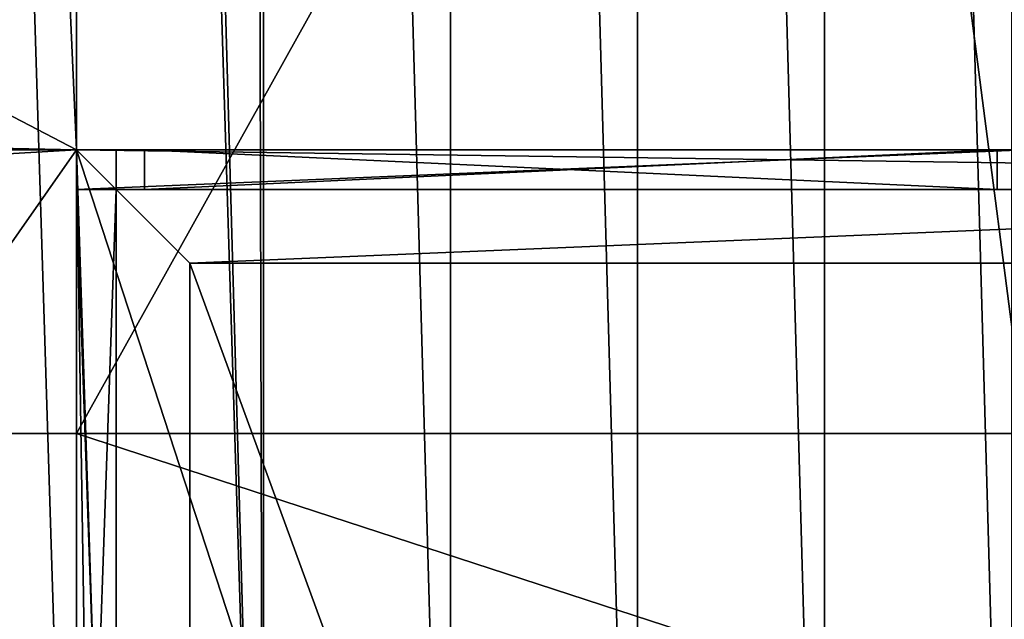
# Model space of a CAD drawing. Extents: x 22936 to 50368, y -4877 to 31080.
# Tile 409 of 601: x 46191 to 46365, y 4161 to 4267. Entities that reach past the tile are written whole.
import ezdxf

# ---------------------------------------------------------------- set-up
doc = ezdxf.new("R2010")
doc.units = 0
for name, color, linetype in [('01_GROS_OEUVRE', 251, 'CONTINUOUS'), ('03_COUVERTURE_BARDAGE', 44, 'CONTINUOUS'), ('04_MENUISERIES_EXT_', 40, 'CONTINUOUS'), ('05_VITRAGES', 40, 'CONTINUOUS'), ('08_AMENAGEMENTS_EXTERIEURS', 253, 'CONTINUOUS')]:
    doc.layers.add(name, color=color, linetype=linetype)

# ---------------------------------------------------------------- blocks, each defined once
blk = doc.blocks.new('GROUPER_11')
at = {"layer": '01_GROS_OEUVRE'}
for p, q in [((2568, 2624.22, -50), (2068, 2624.22, -50)), ((2068, 2624.22, -50), (2068, 1093, -50)), ((2568, 2624.22, 60), (2068, 2624.22, 60)), ((2068, 2624.22, 60), (2068, 1328, 60)), ((2068, 2624.22, -50), (2068, 2624.22, 60)), ((2088, 2604.22, 60), (2088, 1348, 60)), ((2548, 2604.22, 60), (2088, 2604.22, 60)), ((2088, 2604.22, 30), (2088, 1348, 30)), ((2548, 2604.22, 30), (2088, 2604.22, 30)), ((2088, 2604.22, 60), (2088, 2604.22, 30))]:
    blk.add_line(p, q, dxfattribs=at)
mesh = blk.add_polyface(dxfattribs=at)
corners = [(2068, 2624.22, -50), (2568, 1093, -50), (2068, 1093, -50), (2568, 2624.22, -50)]
mesh.append_faces([[corners[k] for k in face] for face in [(0, 1, 2), (1, 0, 3)]], dxfattribs={"vtx0": -1})
mesh = blk.add_polyface(dxfattribs=at)
corners = [(2068, 1328, 60), (2088, 1348, 60), (2068, 2624.22, 60), (2568, 1328, 60), (2548, 1348, 60), (2568, 2624.22, 60), (2088, 2604.22, 60), (2548, 2604.22, 60)]
mesh.append_faces([[corners[k] for k in face] for face in [(0, 1, 2), (1, 3, 4), (2, 6, 5), (6, 2, 1)]], dxfattribs={"vtx0": -1, "vtx1": -1})
mesh.append_faces([[corners[k] for k in face] for face in [(1, 0, 3), (4, 3, 5), (5, 6, 7), (5, 7, 4)]], dxfattribs={"vtx0": -1, "vtx2": -1})
mesh = blk.add_polyface(dxfattribs=at)
corners = [(2068, 2624.22, 60), (2568, 2624.22, -50), (2068, 2624.22, -50), (2568, 2624.22, 60)]
mesh.append_faces([[corners[k] for k in face] for face in [(0, 1, 2), (1, 0, 3)]], dxfattribs={"vtx0": -1})
at = {"layer": '01_GROS_OEUVRE', "color": 9}
mesh = blk.add_polyface(dxfattribs=at)
corners = [(2068, 2624.22, 60), (2068, 1328), (2068, 1328, 60), (2068, 1093, -50), (2068, 1093), (2068, 2624.22, -50)]
mesh.append_faces([[corners[k] for k in face] for face in [(0, 1, 2), (1, 3, 4)]], dxfattribs={"vtx0": -1, "color": 9})
mesh.append_faces([[corners[k] for k in face] for face in [(3, 1, 5), (5, 1, 0)]], dxfattribs={"vtx0": -1, "vtx1": -1, "color": 9})
at = {"layer": '01_GROS_OEUVRE', "color": 253}
mesh = blk.add_polyface(dxfattribs=at)
corners = [(2548, 1348, 30), (2088, 2604.22, 30), (2088, 1348, 30), (2548, 2604.22, 30)]
mesh.append_faces([[corners[k] for k in face] for face in [(0, 1, 2), (1, 0, 3)]], dxfattribs={"vtx0": -1, "color": 253})
at = {"layer": '01_GROS_OEUVRE'}
mesh = blk.add_polyface(dxfattribs=at)
corners = [(2088, 2604.22, 30), (2088, 1348, 60), (2088, 1348, 30), (2088, 2604.22, 60)]
mesh.append_faces([[corners[k] for k in face] for face in [(0, 1, 2), (1, 0, 3)]], dxfattribs={"vtx0": -1})
mesh = blk.add_polyface(dxfattribs=at)
corners = [(2548, 2604.22, 60), (2088, 2604.22, 30), (2548, 2604.22, 30), (2088, 2604.22, 60)]
mesh.append_faces([[corners[k] for k in face] for face in [(0, 1, 2), (1, 0, 3)]], dxfattribs={"vtx0": -1})
blk = doc.blocks.new('GROUPER_15')
at = {"layer": '08_AMENAGEMENTS_EXTERIEURS'}
for p, q in [((3974.78, 2624.22), (4229.78, 2624.22)), ((4229.78, 2624.22), (4229.78, 1093))]:
    blk.add_line(p, q, dxfattribs=at)
mesh = blk.add_polyface(dxfattribs=at)
corners = [(3974.78, 2624.22), (4229.78, 1093), (3974.78, 1093), (4229.78, 2624.22)]
mesh.append_faces([[corners[k] for k in face] for face in [(0, 1, 2), (1, 0, 3)]], dxfattribs={"vtx0": -1})
blk = doc.blocks.new('GROUPER_54')
at = {"layer": '04_MENUISERIES_EXT_'}
for p, q in [((0, 1531.22, 240), (0, 1531.22)), ((0, 1317.22, 240), (0, 1531.22, 240)), ((0, 1531.22), (0, 1317.22)), ((0, 1531.22), (7, 1531.22)), ((7, 1531.22), (7, 1317.22)), ((7, 1317.22, 240), (7, 1531.22, 240)), ((7, 1531.22, 240), (7, 1531.22)), ((0, 1524.22, 233), (0, 1524.22, 7)), ((0, 1524.22, 7), (7, 1524.22, 7)), ((0, 1524.22, 233), (7, 1524.22, 233)), ((0, 1324.22, 233), (0, 1524.22, 233)), ((0, 1524.22, 7), (0, 1324.22, 7)), ((7, 1524.22, 233), (7, 1524.22, 7)), ((7, 1524.22, 7), (7, 1324.22, 7)), ((7, 1324.22, 233), (7, 1524.22, 233))]:
    blk.add_line(p, q, dxfattribs=at)
mesh = blk.add_polyface(dxfattribs=at)
corners = [(0, 1317.22, 240), (0, 1324.22, 233), (0, 1324.22, 7), (0, 1531.22, 240), (0, 1524.22, 233), (0, 1531.22), (0, 1317.22), (0, 1524.22, 7)]
mesh.append_faces([[corners[k] for k in face] for face in [(1, 3, 4), (6, 2, 5)]], dxfattribs={"vtx0": -1, "vtx1": -1})
mesh.append_faces([[corners[k] for k in face] for face in [(0, 1, 2), (1, 0, 3), (4, 3, 5), (2, 6, 0), (5, 2, 7), (5, 7, 4)]], dxfattribs={"vtx0": -1, "vtx2": -1})
mesh = blk.add_polyface(dxfattribs=at)
corners = [(7, 1531.22), (7, 1317.22), (0, 1531.22), (0, 1316.22), (0, 1317.22), (7, 1316.22)]
mesh.append_faces([[corners[k] for k in face] for face in [(2, 3, 4)]], dxfattribs={"vtx0": -1})
mesh.append_faces([[corners[k] for k in face] for face in [(3, 2, 5), (5, 2, 1)]], dxfattribs={"vtx0": -1, "vtx1": -1})
mesh.append_faces([[corners[k] for k in face] for face in [(0, 1, 2)]], dxfattribs={"vtx1": -1})
mesh = blk.add_polyface(dxfattribs=at)
corners = [(7, 1317.22), (7, 1324.22, 7), (7, 1317.22, 240), (7, 1531.22), (7, 1524.22, 7), (7, 1524.22, 233), (7, 1324.22, 233), (7, 1531.22, 240)]
mesh.append_faces([[corners[k] for k in face] for face in [(0, 1, 2), (1, 3, 4), (4, 3, 5), (2, 6, 7), (6, 2, 1), (7, 5, 3)]], dxfattribs={"vtx0": -1, "vtx1": -1})
mesh.append_faces([[corners[k] for k in face] for face in [(1, 0, 3), (7, 6, 5)]], dxfattribs={"vtx0": -1, "vtx2": -1})
mesh = blk.add_polyface(dxfattribs=at)
corners = [(7, 1524.22, 7), (0, 1524.22, 233), (0, 1524.22, 7), (7, 1524.22, 233)]
mesh.append_faces([[corners[k] for k in face] for face in [(0, 1, 2), (1, 0, 3)]], dxfattribs={"vtx0": -1})
mesh = blk.add_polyface(dxfattribs=at)
corners = [(7, 1324.22, 7), (0, 1524.22, 7), (0, 1324.22, 7), (7, 1524.22, 7)]
mesh.append_faces([[corners[k] for k in face] for face in [(0, 1, 2), (1, 0, 3)]], dxfattribs={"vtx0": -1})
mesh = blk.add_polyface(dxfattribs=at)
corners = [(7, 1524.22, 233), (0, 1324.22, 233), (0, 1524.22, 233), (7, 1324.22, 233)]
mesh.append_faces([[corners[k] for k in face] for face in [(0, 1, 2), (1, 0, 3)]], dxfattribs={"vtx0": -1})
blk = doc.blocks.new('GROUPER_57')
at = {"layer": '05_VITRAGES', "color": 8}
for p, q in [((0, 1312.22, 226), (0, 1512.22, 226)), ((0, 1512.22), (0, 1312.22)), ((0, 1512.22, 226), (0, 1512.22)), ((0, 1512.22, 226), (7, 1512.22, 226)), ((0, 1512.22), (7, 1512.22)), ((7, 1512.22), (7, 1312.22)), ((7, 1312.22, 226), (7, 1512.22, 226)), ((7, 1512.22, 226), (7, 1512.22))]:
    blk.add_line(p, q, dxfattribs=at)
mesh = blk.add_polyface(dxfattribs=at)
corners = [(0, 1312.22, 226), (0, 1512.22), (0, 1312.22), (0, 1512.22, 226)]
mesh.append_faces([[corners[k] for k in face] for face in [(0, 1, 2), (1, 0, 3)]], dxfattribs={"vtx0": -1, "color": 8})
mesh = blk.add_polyface(dxfattribs=at)
corners = [(7, 1512.22), (0, 1312.22), (0, 1512.22), (7, 1312.22)]
mesh.append_faces([[corners[k] for k in face] for face in [(0, 1, 2), (1, 0, 3)]], dxfattribs={"vtx0": -1, "color": 8})
mesh = blk.add_polyface(dxfattribs=at)
corners = [(0, 1512.22, 226), (7, 1512.22), (0, 1512.22), (7, 1512.22, 226)]
mesh.append_faces([[corners[k] for k in face] for face in [(0, 1, 2), (1, 0, 3)]], dxfattribs={"vtx0": -1, "color": 8})
mesh = blk.add_polyface(dxfattribs=at)
corners = [(7, 1312.22, 226), (0, 1512.22, 226), (0, 1312.22, 226), (7, 1512.22, 226)]
mesh.append_faces([[corners[k] for k in face] for face in [(0, 1, 2), (1, 0, 3)]], dxfattribs={"vtx0": -1, "color": 8})
mesh = blk.add_polyface(dxfattribs=at)
corners = [(7, 1512.22), (7, 1312.22, 226), (7, 1312.22), (7, 1512.22, 226)]
mesh.append_faces([[corners[k] for k in face] for face in [(0, 1, 2), (1, 0, 3)]], dxfattribs={"vtx0": -1, "color": 8})
blk = doc.blocks.new('GROUPER_46')
at = {"layer": '04_MENUISERIES_EXT_'}
for p, q in [((0, 7, 538.77), (500, 7, 538.77)), ((0, 7), (0, 7, 538.77)), ((0, 7), (0, 0)), ((167.5, 7), (0, 7)), ((0, 7, 538.77), (0, 0, 538.77)), ((162.5, 7, 365), (12, 7, 365)), ((12, 7, 375), (162.5, 7, 375)), ((12, 0, 375), (12, 7, 375)), ((12, 7, 526.77), (12, 7, 375)), ((12, 0, 526.77), (12, 7, 526.77)), ((162.5, 7, 526.77), (12, 7, 526.77)), ((12, 0, 235), (12, 7, 235)), ((12, 7, 235), (162.5, 7, 235)), ((12, 7, 365), (12, 7, 235)), ((12, 0, 365), (12, 7, 365)), ((12, 0, 12), (12, 7, 12)), ((12, 7, 225), (12, 7, 12)), ((12, 0, 225), (12, 7, 225)), ((12, 7, 12), (162.5, 7, 12)), ((162.5, 7, 225), (12, 7, 225)), ((162.5, 0, 375), (162.5, 7, 375)), ((162.5, 0, 365), (162.5, 7, 365)), ((162.5, 0, 526.77), (162.5, 7, 526.77)), ((162.5, 7, 375), (162.5, 7, 526.77)), ((162.5, 7, 235), (162.5, 7, 365)), ((162.5, 0, 235), (162.5, 7, 235)), ((162.5, 0, 12), (162.5, 7, 12)), ((162.5, 0, 225), (162.5, 7, 225)), ((162.5, 7, 12), (162.5, 7, 225)), ((0, 0, 538.77), (500, 0, 538.77)), ((0, 0), (0, 0, 538.77)), ((167.5, 0), (0, 0)), ((7, 0, 7), (167.5, 0, 7)), ((7, 0, 230), (7, 0, 7)), ((7, 0, 370), (7, 0, 230)), ((7, 0, 531.77), (7, 0, 370)), ((167.5, 0, 531.77), (7, 0, 531.77)), ((7, 0, 230), (167.5, 0, 230)), ((7, 0, 370), (167.5, 0, 370)), ((12, 0, 375), (162.5, 0, 375)), ((12, 0, 526.77), (12, 0, 375)), ((162.5, 0, 225), (12, 0, 225)), ((12, 0, 12), (162.5, 0, 12)), ((12, 0, 225), (12, 0, 12)), ((162.5, 0, 365), (12, 0, 365)), ((12, 0, 235), (162.5, 0, 235)), ((12, 0, 365), (12, 0, 235)), ((162.5, 0, 526.77), (12, 0, 526.77)), ((162.5, 0, 12), (162.5, 0, 225)), ((162.5, 0, 375), (162.5, 0, 526.77)), ((162.5, 0, 235), (162.5, 0, 365))]:
    blk.add_line(p, q, dxfattribs=at)
mesh = blk.add_polyface(dxfattribs=at)
corners = [(258.61, 7, 12), (248.61, 7, 12), (258.61, 7, 225), (12, 7, 12), (172.5, 7, 12), (248.61, 7, 225), (488, 7, 225), (162.5, 7, 12), (172.5, 7, 225), (162.5, 7, 225), (0, 7), (167.5, 7), (0, 7, 538.77), (253.61, 7), (500, 7), (12, 7, 225), (12, 7, 235), (12, 7, 365), (12, 7, 375), (172.5, 7, 365), (248.61, 7, 365), (488, 7, 365), (162.5, 7, 375), (12, 7, 526.77), (162.5, 7, 526.77), (172.5, 7, 526.77), (248.61, 7, 526.77), (258.61, 7, 526.77), (488, 7, 526.77), (488, 7, 12), (500, 7, 538.77), (488, 7, 235), (162.5, 7, 235), (258.61, 7, 235), (488, 7, 375), (258.61, 7, 375), (172.5, 7, 375), (248.61, 7, 375), (248.61, 7, 235), (258.61, 7, 365), (172.5, 7, 235), (162.5, 7, 365)]
mesh.append_faces([[corners[k] for k in face] for face in [(0, 1, 2), (1, 3, 4), (2, 5, 6), (7, 4, 3), (4, 7, 8), (8, 9, 5), (10, 3, 11), (11, 3, 13), (13, 3, 14), (3, 12, 15), (15, 16, 9), (16, 12, 17), (19, 18, 20), (18, 12, 23), (23, 12, 24), (25, 12, 26), (27, 12, 28), (14, 29, 30), (29, 14, 0), (31, 32, 33), (34, 21, 35), (30, 28, 12), (26, 35, 37), (35, 26, 27), (24, 36, 22), (36, 24, 25), (33, 38, 39), (38, 33, 40), (39, 20, 21), (40, 41, 19)]], dxfattribs={"vtx0": -1, "vtx1": -1})
mesh.append_faces([[corners[k] for k in face] for face in [(1, 0, 3), (14, 3, 0), (15, 12, 16), (17, 12, 18), (17, 18, 19), (20, 18, 21), (24, 12, 25), (26, 12, 27), (30, 6, 31), (31, 6, 5), (31, 5, 9), (31, 9, 16), (30, 21, 34), (35, 21, 22), (35, 22, 36), (32, 40, 33)]], dxfattribs={"vtx0": -1, "vtx1": -1, "vtx2": -1})
mesh.append_faces([[corners[k] for k in face] for face in [(2, 1, 5), (8, 7, 9), (3, 10, 12), (21, 18, 22), (30, 29, 6), (31, 16, 32), (30, 31, 21), (35, 36, 37), (30, 34, 28), (39, 38, 20), (40, 32, 41), (19, 41, 17)]], dxfattribs={"vtx0": -1, "vtx2": -1})
mesh = blk.add_polyface(dxfattribs=at)
corners = [(167.5, 7), (0, 0), (0, 7), (167.5, 0)]
mesh.append_faces([[corners[k] for k in face] for face in [(0, 1, 2), (1, 0, 3)]], dxfattribs={"vtx0": -1})
mesh = blk.add_polyface(dxfattribs=at)
corners = [(0, 7, 538.77), (0, 0), (0, 0, 538.77), (0, 7)]
mesh.append_faces([[corners[k] for k in face] for face in [(0, 1, 2), (1, 0, 3)]], dxfattribs={"vtx0": -1})
mesh = blk.add_polyface(dxfattribs=at)
corners = [(500, 0, 538.77), (0, 7, 538.77), (0, 0, 538.77), (500, 7, 538.77)]
mesh.append_faces([[corners[k] for k in face] for face in [(0, 1, 2), (1, 0, 3)]], dxfattribs={"vtx0": -1})
mesh = blk.add_polyface(dxfattribs=at)
corners = [(162.5, 0, 375), (12, 7, 375), (12, 0, 375), (162.5, 7, 375)]
mesh.append_faces([[corners[k] for k in face] for face in [(0, 1, 2), (1, 0, 3)]], dxfattribs={"vtx0": -1})
mesh = blk.add_polyface(dxfattribs=at)
corners = [(12, 0, 375), (12, 7, 526.77), (12, 0, 526.77), (12, 7, 375)]
mesh.append_faces([[corners[k] for k in face] for face in [(0, 1, 2), (1, 0, 3)]], dxfattribs={"vtx0": -1})
mesh = blk.add_polyface(dxfattribs=at)
corners = [(162.5, 7, 526.77), (12, 0, 526.77), (12, 7, 526.77), (162.5, 0, 526.77)]
mesh.append_faces([[corners[k] for k in face] for face in [(0, 1, 2), (1, 0, 3)]], dxfattribs={"vtx0": -1})
mesh = blk.add_polyface(dxfattribs=at)
corners = [(162.5, 7, 365), (12, 0, 365), (12, 7, 365), (162.5, 0, 365)]
mesh.append_faces([[corners[k] for k in face] for face in [(0, 1, 2), (1, 0, 3)]], dxfattribs={"vtx0": -1})
mesh = blk.add_polyface(dxfattribs=at)
corners = [(12, 7, 235), (12, 0, 365), (12, 0, 235), (12, 7, 365)]
mesh.append_faces([[corners[k] for k in face] for face in [(0, 1, 2), (1, 0, 3)]], dxfattribs={"vtx0": -1})
mesh = blk.add_polyface(dxfattribs=at)
corners = [(162.5, 0, 235), (12, 7, 235), (12, 0, 235), (162.5, 7, 235)]
mesh.append_faces([[corners[k] for k in face] for face in [(0, 1, 2), (1, 0, 3)]], dxfattribs={"vtx0": -1})
mesh = blk.add_polyface(dxfattribs=at)
corners = [(12, 0, 12), (12, 7, 225), (12, 0, 225), (12, 7, 12)]
mesh.append_faces([[corners[k] for k in face] for face in [(0, 1, 2), (1, 0, 3)]], dxfattribs={"vtx0": -1})
mesh = blk.add_polyface(dxfattribs=at)
corners = [(162.5, 0, 12), (12, 7, 12), (12, 0, 12), (162.5, 7, 12)]
mesh.append_faces([[corners[k] for k in face] for face in [(0, 1, 2), (1, 0, 3)]], dxfattribs={"vtx0": -1})
mesh = blk.add_polyface(dxfattribs=at)
corners = [(162.5, 7, 225), (12, 0, 225), (12, 7, 225), (162.5, 0, 225)]
mesh.append_faces([[corners[k] for k in face] for face in [(0, 1, 2), (1, 0, 3)]], dxfattribs={"vtx0": -1})
mesh = blk.add_polyface(dxfattribs=at)
corners = [(162.5, 7, 526.77), (162.5, 0, 375), (162.5, 0, 526.77), (162.5, 7, 375)]
mesh.append_faces([[corners[k] for k in face] for face in [(0, 1, 2), (1, 0, 3)]], dxfattribs={"vtx0": -1})
mesh = blk.add_polyface(dxfattribs=at)
corners = [(162.5, 7, 365), (162.5, 0, 235), (162.5, 0, 365), (162.5, 7, 235)]
mesh.append_faces([[corners[k] for k in face] for face in [(0, 1, 2), (1, 0, 3)]], dxfattribs={"vtx0": -1})
mesh = blk.add_polyface(dxfattribs=at)
corners = [(162.5, 7, 225), (162.5, 0, 12), (162.5, 0, 225), (162.5, 7, 12)]
mesh.append_faces([[corners[k] for k in face] for face in [(0, 1, 2), (1, 0, 3)]], dxfattribs={"vtx0": -1})
mesh = blk.add_polyface(dxfattribs=at)
corners = [(500, 0), (493, 0, 7), (253.61, 0), (500, 0, 538.77), (167.5, 0), (7, 0, 7), (493, 0, 230), (493, 0, 370), (493, 0, 531.77), (253.61, 0, 531.77), (167.5, 0, 531.77), (7, 0, 531.77), (0, 0), (0, 0, 538.77), (7, 0, 230), (7, 0, 370), (167.5, 0, 7), (253.61, 0, 7)]
mesh.append_faces([[corners[k] for k in face] for face in [(16, 1, 17)]], dxfattribs={"vtx0": -1})
mesh.append_faces([[corners[k] for k in face] for face in [(0, 1, 2), (2, 1, 4), (1, 3, 6), (6, 3, 7), (7, 3, 8), (8, 3, 9), (9, 3, 10), (10, 3, 11), (12, 5, 13), (13, 11, 3)]], dxfattribs={"vtx0": -1, "vtx1": -1})
mesh.append_faces([[corners[k] for k in face] for face in [(4, 1, 5)]], dxfattribs={"vtx0": -1, "vtx1": -1, "vtx2": -1})
mesh.append_faces([[corners[k] for k in face] for face in [(1, 0, 3), (5, 12, 4), (13, 5, 14), (13, 14, 15), (13, 15, 11), (1, 16, 5)]], dxfattribs={"vtx0": -1, "vtx2": -1})
mesh = blk.add_polyface(dxfattribs=at)
corners = [(167.5, 0, 7), (162.5, 0, 12), (12, 0, 12), (167.5, 0, 230), (162.5, 0, 225), (12, 0, 225), (7, 0, 7), (7, 0, 230)]
mesh.append_faces([[corners[k] for k in face] for face in [(1, 3, 4), (4, 3, 5), (6, 2, 7), (7, 5, 3)]], dxfattribs={"vtx0": -1, "vtx1": -1})
mesh.append_faces([[corners[k] for k in face] for face in [(0, 1, 2), (1, 0, 3), (2, 6, 0), (7, 2, 5)]], dxfattribs={"vtx0": -1, "vtx2": -1})
mesh = blk.add_polyface(dxfattribs=at)
corners = [(167.5, 0, 230), (162.5, 0, 235), (7, 0, 230), (167.5, 0, 370), (162.5, 0, 365), (12, 0, 365), (12, 0, 235), (7, 0, 370)]
mesh.append_faces([[corners[k] for k in face] for face in [(0, 1, 2), (1, 3, 4), (4, 3, 5), (2, 6, 7), (6, 2, 1), (7, 5, 3)]], dxfattribs={"vtx0": -1, "vtx1": -1})
mesh.append_faces([[corners[k] for k in face] for face in [(1, 0, 3), (7, 6, 5)]], dxfattribs={"vtx0": -1, "vtx2": -1})
mesh = blk.add_polyface(dxfattribs=at)
corners = [(167.5, 0, 370), (162.5, 0, 375), (7, 0, 370), (167.5, 0, 531.77), (162.5, 0, 526.77), (12, 0, 526.77), (12, 0, 375), (7, 0, 531.77)]
mesh.append_faces([[corners[k] for k in face] for face in [(0, 1, 2), (1, 3, 4), (4, 3, 5), (2, 6, 7), (6, 2, 1), (7, 5, 3)]], dxfattribs={"vtx0": -1, "vtx1": -1})
mesh.append_faces([[corners[k] for k in face] for face in [(1, 0, 3), (7, 6, 5)]], dxfattribs={"vtx0": -1, "vtx2": -1})
blk = doc.blocks.new('GROUPER_99')
at = {"layer": '05_VITRAGES'}
for p, q in [((0, 0, 223), (0, 7, 223)), ((0, 0, 353), (0, 7, 353)), ((0, 7, 353), (150.5, 7, 353)), ((0, 0, 213), (0, 7, 213)), ((0, 7), (0, 7, 213)), ((0, 0), (0, 7)), ((0, 0, 363), (0, 7, 363)), ((150.5, 7, 363), (0, 7, 363)), ((0, 7, 213), (150.5, 7, 213)), ((0, 7, 223), (0, 7, 353)), ((150.5, 7, 223), (0, 7, 223)), ((150.5, 7), (0, 7)), ((0, 7, 514.77), (150.5, 7, 514.77)), ((0, 0, 514.77), (0, 7, 514.77)), ((0, 7, 363), (0, 7, 514.77)), ((150.5, 7, 213), (150.5, 7)), ((150.5, 0, 223), (150.5, 7, 223)), ((150.5, 0, 363), (150.5, 7, 363)), ((150.5, 0, 213), (150.5, 7, 213)), ((150.5, 0, 353), (150.5, 7, 353)), ((150.5, 7, 353), (150.5, 7, 223)), ((150.5, 0, 514.77), (150.5, 7, 514.77)), ((150.5, 0), (150.5, 7)), ((150.5, 7, 514.77), (150.5, 7, 363)), ((0, 0, 213), (150.5, 0, 213)), ((0, 0), (0, 0, 213)), ((150.5, 0), (0, 0)), ((0, 0, 363), (0, 0, 514.77)), ((0, 0, 353), (150.5, 0, 353)), ((0, 0, 223), (0, 0, 353)), ((150.5, 0, 363), (0, 0, 363)), ((0, 0, 514.77), (150.5, 0, 514.77)), ((150.5, 0, 223), (0, 0, 223)), ((150.5, 0, 213), (150.5, 0)), ((150.5, 0, 353), (150.5, 0, 223)), ((150.5, 0, 514.77), (150.5, 0, 363))]:
    blk.add_line(p, q, dxfattribs=at)
mesh = blk.add_polyface(dxfattribs=at)
corners = [(0, 7, 213), (0, 0), (0, 0, 213), (0, 7)]
mesh.append_faces([[corners[k] for k in face] for face in [(0, 1, 2), (1, 0, 3)]], dxfattribs={"vtx0": -1})
mesh = blk.add_polyface(dxfattribs=at)
corners = [(150.5, 7, 363), (0, 0, 363), (0, 7, 363), (150.5, 0, 363)]
mesh.append_faces([[corners[k] for k in face] for face in [(0, 1, 2), (1, 0, 3)]], dxfattribs={"vtx0": -1})
mesh = blk.add_polyface(dxfattribs=at)
corners = [(150.5, 0, 213), (0, 7, 213), (0, 0, 213), (150.5, 7, 213)]
mesh.append_faces([[corners[k] for k in face] for face in [(0, 1, 2), (1, 0, 3)]], dxfattribs={"vtx0": -1})
mesh = blk.add_polyface(dxfattribs=at)
corners = [(0, 7, 353), (150.5, 7, 223), (0, 7, 223), (150.5, 7, 353)]
mesh.append_faces([[corners[k] for k in face] for face in [(0, 1, 2), (1, 0, 3)]], dxfattribs={"vtx0": -1})
mesh = blk.add_polyface(dxfattribs=at)
corners = [(0, 7, 353), (0, 0, 223), (0, 0, 353), (0, 7, 223)]
mesh.append_faces([[corners[k] for k in face] for face in [(0, 1, 2), (1, 0, 3)]], dxfattribs={"vtx0": -1})
mesh = blk.add_polyface(dxfattribs=at)
corners = [(150.5, 7, 223), (0, 0, 223), (0, 7, 223), (150.5, 0, 223)]
mesh.append_faces([[corners[k] for k in face] for face in [(0, 1, 2), (1, 0, 3)]], dxfattribs={"vtx0": -1})
mesh = blk.add_polyface(dxfattribs=at)
corners = [(0, 7, 514.77), (150.5, 7, 363), (0, 7, 363), (150.5, 7, 514.77)]
mesh.append_faces([[corners[k] for k in face] for face in [(0, 1, 2), (1, 0, 3)]], dxfattribs={"vtx0": -1})
mesh = blk.add_polyface(dxfattribs=at)
corners = [(150.5, 0, 514.77), (0, 7, 514.77), (0, 0, 514.77), (150.5, 7, 514.77)]
mesh.append_faces([[corners[k] for k in face] for face in [(0, 1, 2), (1, 0, 3)]], dxfattribs={"vtx0": -1})
mesh = blk.add_polyface(dxfattribs=at)
corners = [(0, 7, 514.77), (0, 0, 363), (0, 0, 514.77), (0, 7, 363)]
mesh.append_faces([[corners[k] for k in face] for face in [(0, 1, 2), (1, 0, 3)]], dxfattribs={"vtx0": -1})
mesh = blk.add_polyface(dxfattribs=at)
corners = [(150.5, 7), (0, 0), (0, 7), (150.5, 0)]
mesh.append_faces([[corners[k] for k in face] for face in [(0, 1, 2), (1, 0, 3)]], dxfattribs={"vtx0": -1})
mesh = blk.add_polyface(dxfattribs=at)
corners = [(0, 7, 213), (150.5, 7), (0, 7), (150.5, 7, 213)]
mesh.append_faces([[corners[k] for k in face] for face in [(0, 1, 2), (1, 0, 3)]], dxfattribs={"vtx0": -1})
mesh = blk.add_polyface(dxfattribs=at)
corners = [(150.5, 0, 353), (0, 7, 353), (0, 0, 353), (150.5, 7, 353)]
mesh.append_faces([[corners[k] for k in face] for face in [(0, 1, 2), (1, 0, 3)]], dxfattribs={"vtx0": -1})
mesh = blk.add_polyface(dxfattribs=at)
corners = [(150.5, 7, 363), (150.5, 0, 514.77), (150.5, 0, 363), (150.5, 7, 514.77)]
mesh.append_faces([[corners[k] for k in face] for face in [(0, 1, 2), (1, 0, 3)]], dxfattribs={"vtx0": -1})
mesh = blk.add_polyface(dxfattribs=at)
corners = [(150.5, 7, 223), (150.5, 0, 353), (150.5, 0, 223), (150.5, 7, 353)]
mesh.append_faces([[corners[k] for k in face] for face in [(0, 1, 2), (1, 0, 3)]], dxfattribs={"vtx0": -1})
mesh = blk.add_polyface(dxfattribs=at)
corners = [(150.5, 7), (150.5, 0, 213), (150.5, 0), (150.5, 7, 213)]
mesh.append_faces([[corners[k] for k in face] for face in [(0, 1, 2), (1, 0, 3)]], dxfattribs={"vtx0": -1})
mesh = blk.add_polyface(dxfattribs=at)
corners = [(150.5, 0, 213), (0, 0), (150.5, 0), (0, 0, 213)]
mesh.append_faces([[corners[k] for k in face] for face in [(0, 1, 2), (1, 0, 3)]], dxfattribs={"vtx0": -1})
mesh = blk.add_polyface(dxfattribs=at)
corners = [(150.5, 0, 514.77), (0, 0, 363), (150.5, 0, 363), (0, 0, 514.77)]
mesh.append_faces([[corners[k] for k in face] for face in [(0, 1, 2), (1, 0, 3)]], dxfattribs={"vtx0": -1})
mesh = blk.add_polyface(dxfattribs=at)
corners = [(150.5, 0, 353), (0, 0, 223), (150.5, 0, 223), (0, 0, 353)]
mesh.append_faces([[corners[k] for k in face] for face in [(0, 1, 2), (1, 0, 3)]], dxfattribs={"vtx0": -1})
blk = doc.blocks.new('GROUPER_116')
at = {"layer": '08_AMENAGEMENTS_EXTERIEURS'}
blk.add_line((480.49, 3076.22), (480.49, 0), dxfattribs=at)
mesh = blk.add_polyface(dxfattribs=at)
corners = [(460.49, 3331.22), (460.49, 3326.22), (94.11, 3239.87), (980.49, 3870.79), (980.49, 3518.79), (480.49, 3870.79), (1209.96, 3523.79), (1000.49, 3518.79), (1000.49, 3523.79), (1000.49, 3336.93), (1165.99, 2980.93), (1307.17, 3133.93), (1000.49, 2980.93), (980.49, 3336.93), (1116.94, 808.8), (980.49, 670.69), (980.49, 838.54), (1082.03, 648.56), (480.49, 3326.22), (460.49, 3076.22), (480.49, 3076.22), (480.49, 0), (980.49, 0), (460.49, 3071.22), (0, 3071.22)]
mesh.append_faces([[corners[k] for k in face] for face in [(6, 7, 8), (10, 6, 11), (15, 14, 17), (2, 23, 24)]], dxfattribs={"vtx0": -1})
mesh.append_faces([[corners[k] for k in face] for face in [(7, 13, 4), (13, 7, 9), (14, 15, 16), (18, 19, 1), (19, 18, 20), (20, 5, 21), (21, 5, 22), (22, 5, 15), (23, 2, 19)]], dxfattribs={"vtx0": -1, "vtx1": -1})
mesh.append_faces([[corners[k] for k in face] for face in [(7, 6, 9), (9, 6, 10), (15, 5, 4), (15, 4, 13), (19, 2, 1)]], dxfattribs={"vtx0": -1, "vtx1": -1, "vtx2": -1})
mesh.append_faces([[corners[k] for k in face] for face in [(20, 18, 5), (15, 13, 16)]], dxfattribs={"vtx0": -1, "vtx2": -1})
mesh.append_faces([[corners[k] for k in face] for face in [(0, 1, 2), (3, 4, 5)]], dxfattribs={"vtx1": -1})
mesh.append_faces([[corners[k] for k in face] for face in [(10, 12, 9)]], dxfattribs={"vtx2": -1})
blk = doc.blocks.new('GROUPER_6')
at = {"layer": '01_GROS_OEUVRE'}
for p, q in [((3828.02, 283.81, 888.77), (3828.02, 1180.39, 888.77)), ((3828.02, 283.81, 939.74), (3828.02, 932.06, 969.78)), ((3828.02, 283.81, 939.74), (3828.02, 932.06, 1107.12)), ((3828.02, 283.81, 1019.49), (753.64, 283.81, 1019.49)), ((3828.02, 283.81, 968.53), (2967.91, 283.81, 968.53)), ((3828.02, 283.81, 1019.49), (3828.02, 283.81, 968.53)), ((3828.02, 283.81, 1019.49), (4328.02, 283.81, 1019.49)), ((3828.02, 283.81, 968.53), (4328.02, 283.81, 968.53)), ((3828.02, 283.81, 888.77), (4328.02, 283.81, 888.77))]:
    blk.add_line(p, q, dxfattribs=at)
at = {"layer": '01_GROS_OEUVRE', "color": 7}
for p, q in [((3828.02, 785.81), (3828.02, 333.81)), ((3828.02, 333.81, 290), (2622.93, 333.81, 290)), ((3828.02, 333.81), (2877.93, 333.81)), ((3828.02, 283.81, 290), (3828.02, 333.81, 290)), ((3828.02, 333.81), (3828.02, 333.81, 290)), ((3793.02, 283.81, 290), (3828.02, 283.81, 290)), ((3828.02, 283.81, 290), (3828.02, 283.81, 888.77))]:
    blk.add_line(p, q, dxfattribs=at)
at = {"layer": '03_COUVERTURE_BARDAGE'}
for p, q in [((3861.02, 1291.71, 1279.08), (3861.02, 120.7, 983.69)), ((3894.02, 1291.71, 1279.08), (3894.02, 120.7, 983.69)), ((3927.02, 1291.71, 1279.08), (3927.02, 120.7, 983.69)), ((3960.02, 1291.71, 1279.08), (3960.02, 120.7, 983.69)), ((3828.02, 1180.39, 1251), (3828.02, 120.7, 983.69))]:
    blk.add_line(p, q, dxfattribs=at)
at = {"layer": '01_GROS_OEUVRE'}
mesh = blk.add_polyface(dxfattribs=at)
corners = [(2199.54, 1580.39), (1222.93, 1560.39), (1222.93, 1580.39), (1286.13, 353.81), (1467.93, 353.81), (1467.93, 333.81), (1587.93, 353.81), (2284.7, 353.81), (2282.89, 2069.39), (2448.93, 2069.39), (2284.7, 333.81), (2340.52, 333.81), (2365.4, 447.96), (2432.74, 467.96), (2596.74, 467.96), (3234.93, 2069.39), (2596.74, 447.96), (2622.93, 447.96), (2622.93, 333.81), (2657.93, 353.81), (2657.93, 333.81), (2969.93, 930.81), (2877.93, 353.81), (3234.93, 1580.39), (3366.84, 930.81), (3828.02, 1580.39), (3808.02, 1040.81), (3828.02, 1035.81), (3808.02, 1035.81), (3828.02, 785.81), (3808.02, 780.81), (3808.02, 785.81), (3828.02, 333.81), (2877.93, 333.81), (2969.93, 780.81), (2432.74, 447.96), (1587.93, 333.81), (983.77, 1545.88), (880.44, 353.81), (777.17, 333.81), (1062.24, 353.81), (987.09, 1565.39), (989.65, 1580.39), (1113.93, 1580.39), (1062.24, 333.81), (1113.93, 1560.39), (1286.13, 333.81), (880.44, 333.81)]
mesh.append_faces([[corners[k] for k in face] for face in [(0, 1, 2), (18, 19, 20), (29, 30, 31), (22, 32, 33)]], dxfattribs={"vtx0": -1})
mesh.append_faces([[corners[k] for k in face] for face in [(3, 0, 4), (4, 0, 5), (6, 0, 7), (7, 9, 10), (10, 9, 11), (11, 9, 12), (13, 9, 14), (14, 15, 16), (16, 15, 17), (17, 15, 18), (19, 21, 22), (24, 25, 26), (34, 22, 21), (32, 30, 29), (37, 38, 39), (38, 37, 40), (40, 43, 44), (44, 45, 46), (46, 1, 3)]], dxfattribs={"vtx0": -1, "vtx1": -1})
mesh.append_faces([[corners[k] for k in face] for face in [(1, 0, 3), (5, 0, 6), (12, 9, 13), (18, 15, 19), (19, 15, 21), (32, 22, 34)]], dxfattribs={"vtx0": -1, "vtx1": -1, "vtx2": -1})
mesh.append_faces([[corners[k] for k in face] for face in [(7, 0, 8), (7, 8, 9), (14, 9, 15), (21, 15, 23), (23, 24, 21), (24, 23, 25), (26, 25, 27), (32, 34, 30), (40, 37, 41), (40, 41, 42), (40, 42, 43), (44, 43, 45), (46, 45, 1)]], dxfattribs={"vtx0": -1, "vtx2": -1})
mesh.append_faces([[corners[k] for k in face] for face in [(35, 12, 13), (36, 5, 6), (47, 39, 38)]], dxfattribs={"vtx1": -1})
mesh.append_faces([[corners[k] for k in face] for face in [(27, 28, 26)]], dxfattribs={"vtx2": -1})
at = {"layer": '01_GROS_OEUVRE', "color": 22}
mesh = blk.add_polyface(dxfattribs=at)
corners = [(3828.02, 785.81), (3828.02, 333.81, 290), (3828.02, 333.81), (3828.02, 1580.39, 888.77), (3828.02, 1180.39, 888.77), (3828.02, 1580.39, 290), (3828.02, 1580.39), (3828.02, 1035.81, 230), (3828.02, 1035.81), (3828.02, 283.81, 888.77), (3828.02, 283.81, 290), (3828.02, 845.53, 270.27)]
mesh.append_faces([[corners[k] for k in face] for face in [(0, 1, 2), (6, 7, 8), (1, 9, 10)]], dxfattribs={"vtx0": -1, "color": 22})
mesh.append_faces([[corners[k] for k in face] for face in [(9, 1, 4), (11, 1, 0)]], dxfattribs={"vtx0": -1, "vtx1": -1, "color": 22})
mesh.append_faces([[corners[k] for k in face] for face in [(7, 6, 4), (4, 1, 11)]], dxfattribs={"vtx0": -1, "vtx1": -1, "vtx2": -1, "color": 22})
mesh.append_faces([[corners[k] for k in face] for face in [(4, 6, 5), (4, 11, 7)]], dxfattribs={"vtx0": -1, "vtx2": -1, "color": 22})
mesh.append_faces([[corners[k] for k in face] for face in [(3, 4, 5)]], dxfattribs={"vtx1": -1, "color": 22})
at = {"layer": '01_GROS_OEUVRE'}
mesh = blk.add_polyface(dxfattribs=at)
corners = [(3828.02, 1180.39, 1251), (3861.02, 120.7, 983.69), (3828.02, 120.7, 983.69), (3828.02, 1291.71, 1279.08), (3858.02, 1291.71, 1279.08), (3861.02, 1291.71, 1279.08)]
mesh.append_faces([[corners[k] for k in face] for face in [(0, 1, 2), (1, 4, 5)]], dxfattribs={"vtx0": -1})
mesh.append_faces([[corners[k] for k in face] for face in [(1, 0, 3), (1, 3, 4)]], dxfattribs={"vtx0": -1, "vtx2": -1})
mesh = blk.add_polyface(dxfattribs=at)
corners = [(3861.02, 1291.71, 1279.08), (3894.02, 120.7, 983.69), (3861.02, 120.7, 983.69), (3894.02, 1291.71, 1279.08)]
mesh.append_faces([[corners[k] for k in face] for face in [(0, 1, 2), (1, 0, 3)]], dxfattribs={"vtx0": -1})
mesh = blk.add_polyface(dxfattribs=at)
corners = [(3894.02, 1291.71, 1279.08), (3927.02, 120.7, 983.69), (3894.02, 120.7, 983.69), (3927.02, 1291.71, 1279.08)]
mesh.append_faces([[corners[k] for k in face] for face in [(0, 1, 2), (1, 0, 3)]], dxfattribs={"vtx0": -1})
mesh = blk.add_polyface(dxfattribs=at)
corners = [(3927.02, 1291.71, 1279.08), (3960.02, 120.7, 983.69), (3927.02, 120.7, 983.69), (3960.02, 1291.71, 1279.08)]
mesh.append_faces([[corners[k] for k in face] for face in [(0, 1, 2), (1, 0, 3)]], dxfattribs={"vtx0": -1})
mesh = blk.add_polyface(dxfattribs=at)
corners = [(3960.02, 1291.71, 1279.08), (3993.02, 120.7, 983.69), (3960.02, 120.7, 983.69), (3993.02, 1291.71, 1279.08)]
mesh.append_faces([[corners[k] for k in face] for face in [(0, 1, 2), (1, 0, 3)]], dxfattribs={"vtx0": -1})
mesh = blk.add_polyface(dxfattribs=at)
corners = [(4328.02, 120.7, 926.42), (753.64, 283.81, 968.53), (725.84, 120.7, 926.42), (768.64, 283.81, 968.53), (2967.91, 283.81, 968.53), (3828.02, 283.81, 968.53), (4328.02, 283.81, 968.53), (4328.02, 164.33, 937.68), (906.47, 1180.39, 1200.04), (921.47, 1180.39, 1200.04), (907.24, 1184.9, 1201.2), (922.24, 1184.9, 1201.2)]
mesh.append_faces([[corners[k] for k in face] for face in [(0, 1, 2), (6, 0, 7), (10, 9, 11)]], dxfattribs={"vtx0": -1})
mesh.append_faces([[corners[k] for k in face] for face in [(3, 0, 4), (4, 0, 5), (5, 0, 6), (8, 9, 10)]], dxfattribs={"vtx0": -1, "vtx1": -1})
mesh.append_faces([[corners[k] for k in face] for face in [(1, 0, 3)]], dxfattribs={"vtx0": -1, "vtx1": -1, "vtx2": -1})
mesh.append_faces([[corners[k] for k in face] for face in [(3, 8, 1), (8, 3, 9)]], dxfattribs={"vtx0": -1, "vtx2": -1})
mesh = blk.add_polyface(dxfattribs=at)
corners = [(3795.02, 1180.39, 1251), (3828.02, 120.7, 983.69), (3795.02, 120.7, 983.69), (3828.02, 1180.39, 1251)]
mesh.append_faces([[corners[k] for k in face] for face in [(0, 1, 2), (1, 0, 3)]], dxfattribs={"vtx0": -1})
at = {"layer": '01_GROS_OEUVRE', "color": 30}
mesh = blk.add_polyface(dxfattribs=at)
corners = [(4328.02, 1180.39, 888.77), (3828.02, 283.81, 888.77), (3828.02, 1180.39, 888.77), (4328.02, 283.81, 888.77)]
mesh.append_faces([[corners[k] for k in face] for face in [(0, 1, 2), (1, 0, 3)]], dxfattribs={"vtx0": -1, "color": 30})
at = {"layer": '01_GROS_OEUVRE'}
mesh = blk.add_polyface(dxfattribs=at)
corners = [(3828.02, 283.81, 939.74), (3828.02, 932.06, 1102.87), (3828.02, 932.06, 969.78), (3828.02, 932.06, 1107.12), (3828.02, 932.06, 1088.69)]
mesh.append_faces([[corners[k] for k in face] for face in [(1, 0, 3), (2, 1, 4)]], dxfattribs={"vtx0": -1})
mesh.append_faces([[corners[k] for k in face] for face in [(0, 1, 2)]], dxfattribs={"vtx0": -1, "vtx1": -1})
at = {"layer": '01_GROS_OEUVRE', "color": 7}
mesh = blk.add_polyface(dxfattribs=at)
corners = [(777.17, 333.81, 290), (802.15, 272.1, 290), (767.65, 277.98, 290), (2340.52, 333.81, 290), (1537.01, 268.57, 290), (1516.84, 150.28, 290), (2251.16, 268.57, 290), (2231, 150.28, 290), (2945.15, 150.28, 290), (2365.4, 447.96, 290), (2622.93, 333.81, 290), (2622.93, 447.96, 290), (2967.91, 283.81, 290), (3828.02, 333.81, 290), (3793.02, 283.81, 290), (3828.02, 283.81, 290)]
mesh.append_faces([[corners[k] for k in face] for face in [(0, 1, 2), (1, 4, 5), (4, 6, 7), (10, 9, 11), (14, 13, 15)]], dxfattribs={"vtx0": -1, "color": 7})
mesh.append_faces([[corners[k] for k in face] for face in [(6, 3, 8), (8, 10, 12), (12, 13, 14)]], dxfattribs={"vtx0": -1, "vtx1": -1, "color": 7})
mesh.append_faces([[corners[k] for k in face] for face in [(1, 3, 4), (4, 3, 6), (8, 9, 10)]], dxfattribs={"vtx0": -1, "vtx1": -1, "vtx2": -1, "color": 7})
mesh.append_faces([[corners[k] for k in face] for face in [(1, 0, 3), (8, 3, 9), (12, 10, 13)]], dxfattribs={"vtx0": -1, "vtx2": -1, "color": 7})
at = {"layer": '01_GROS_OEUVRE', "color": 250}
mesh = blk.add_polyface(dxfattribs=at)
corners = [(3828.02, 333.81), (3808.02, 333.81, 80), (2877.93, 333.81), (3828.02, 333.81, 290), (3808.02, 333.81, 240), (2969.93, 333.81, 240), (2657.93, 333.81, 240), (2622.93, 333.81), (2657.93, 333.81), (2622.93, 333.81, 290), (2969.93, 333.81, 80), (2877.93, 333.81, 240)]
mesh.append_faces([[corners[k] for k in face] for face in [(6, 7, 8)]], dxfattribs={"vtx0": -1, "color": 250})
mesh.append_faces([[corners[k] for k in face] for face in [(0, 1, 2), (1, 3, 4), (4, 3, 5), (7, 6, 9), (9, 6, 3), (2, 10, 11), (10, 2, 1), (11, 5, 6)]], dxfattribs={"vtx0": -1, "vtx1": -1, "color": 250})
mesh.append_faces([[corners[k] for k in face] for face in [(5, 3, 6)]], dxfattribs={"vtx0": -1, "vtx1": -1, "vtx2": -1, "color": 250})
mesh.append_faces([[corners[k] for k in face] for face in [(1, 0, 3), (11, 10, 5)]], dxfattribs={"vtx0": -1, "vtx2": -1, "color": 250})
at = {"layer": '01_GROS_OEUVRE'}
mesh = blk.add_polyface(dxfattribs=at)
corners = [(2967.91, 283.81, 968.53), (3326.18, 283.81, 900), (2967.91, 283.81, 900), (3418.15, 283.81, 900), (3793.02, 283.81, 900), (4328.02, 283.81, 939.74), (4328.02, 283.81, 959.04), (4328.02, 283.81, 968.53), (3828.02, 283.81, 968.53), (3793.02, 283.81, 400), (3828.02, 283.81, 290), (3793.02, 283.81, 290), (3828.02, 283.81, 888.77), (3793.02, 283.81, 580), (3793.02, 283.81, 720), (4328.02, 283.81, 888.77)]
mesh.append_faces([[corners[k] for k in face] for face in [(0, 1, 2), (7, 0, 8), (9, 10, 11)]], dxfattribs={"vtx0": -1})
mesh.append_faces([[corners[k] for k in face] for face in [(1, 0, 3), (3, 0, 4), (5, 0, 6), (6, 0, 7), (10, 9, 12), (12, 4, 15), (15, 4, 5)]], dxfattribs={"vtx0": -1, "vtx1": -1})
mesh.append_faces([[corners[k] for k in face] for face in [(4, 0, 5)]], dxfattribs={"vtx0": -1, "vtx1": -1, "vtx2": -1})
mesh.append_faces([[corners[k] for k in face] for face in [(12, 9, 13), (12, 13, 14), (12, 14, 4)]], dxfattribs={"vtx0": -1, "vtx2": -1})
at = {"layer": '01_GROS_OEUVRE', "color": 30}
mesh = blk.add_polyface(dxfattribs=at)
corners = [(4328.02, 283.81, 1019.49), (3828.02, 283.81, 968.53), (4328.02, 283.81, 968.53), (3828.02, 283.81, 1019.49)]
mesh.append_faces([[corners[k] for k in face] for face in [(0, 1, 2), (1, 0, 3)]], dxfattribs={"vtx0": -1, "color": 30})

msp = doc.modelspace()

# ---------------------------------------------------------------- block references
at = {"layer": '01_GROS_OEUVRE', "color": 251}
msp.add_blockref('GROUPER_6', (42373.17, 3910.33), dxfattribs=at)
at = {"layer": '01_GROS_OEUVRE', "color": 7}
msp.add_blockref('GROUPER_11', (44133.19, 1619.93, 290), dxfattribs=at)
at = {"layer": '04_MENUISERIES_EXT_', "color": 251}
for name, p in [('GROUPER_54', (46201.19, 2712.93)), ('GROUPER_46', (46201.19, 4237.14, 350))]:
    msp.add_blockref(name, p, dxfattribs=at)
at = {"layer": '05_VITRAGES', "color": 8}
msp.add_blockref('GROUPER_99', (46213.19, 4237.14, 362), dxfattribs=at)
at = {"layer": '05_VITRAGES'}
msp.add_blockref('GROUPER_57', (46201.19, 2724.93, 7), dxfattribs=at)
at = {"layer": '08_AMENAGEMENTS_EXTERIEURS', "color": 254}
msp.add_blockref('GROUPER_15', (41971.41, 1619.93), dxfattribs=at)
at = {"layer": '08_AMENAGEMENTS_EXTERIEURS', "color": 7}
msp.add_blockref('GROUPER_116', (45720.7, 1619.93), dxfattribs=at)

doc.saveas('drawing.dxf')
